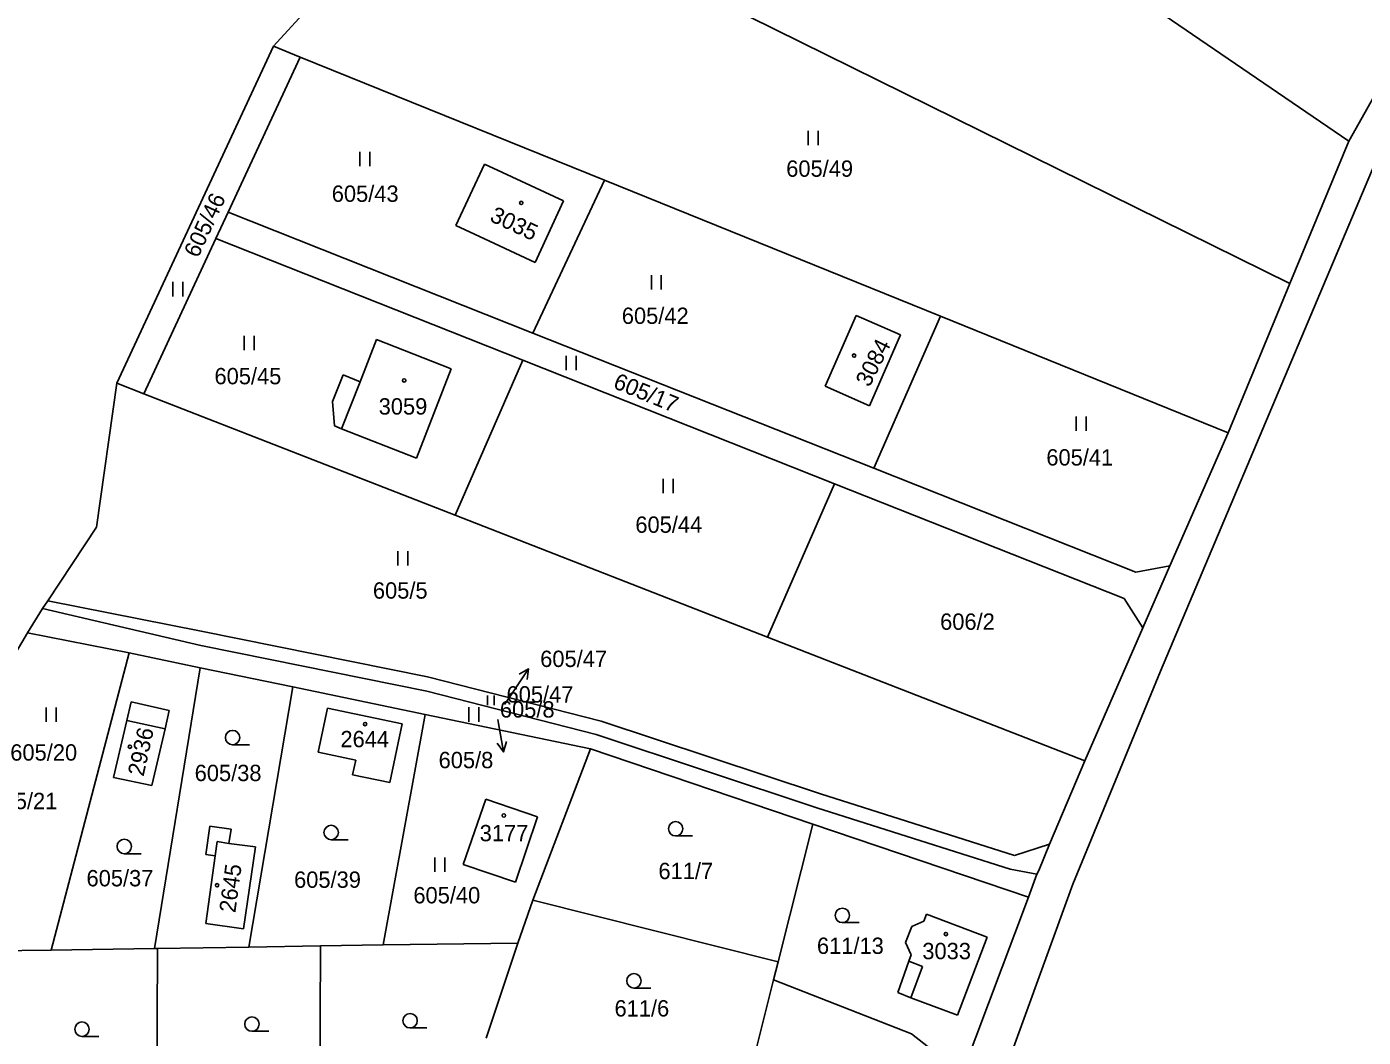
# Model space of a CAD drawing. Extents: x -735249 to -729401, y -1124843 to -1121828.
# Drawn here: x -735150.6 to -735011.6, y -1123709.4 to -1123604.3 of the extents above; entities that cross this region are included whole.
import ezdxf

# ---------------------------------------------------------------- set-up
doc = ezdxf.new("R2010")
doc.units = 0
for name, color, linetype in [('Vrstva 1', 7, 'Continuous'), ('Vrstva 16', 7, 'Continuous'), ('Vrstva 18', 7, 'Continuous'), ('Vrstva 19', 7, 'Continuous'), ('Vrstva 25', 7, 'Continuous'), ('Vrstva 4', 7, 'Continuous')]:
    doc.layers.add(name, color=color, linetype=linetype)

msp = doc.modelspace()

# ---------------------------------------------------------------- linework, layer by layer
at = {"layer": 'Vrstva 1'}
for points in [[(-735087.57, -1123565.38), (-735013.12, -1123616.2)], [(-735124.97, -1123606.35), (-735107.63, -1123587.35)], [(-735107.63, -1123587.35), (-735019.25, -1123631.03)], [(-735013.12, -1123616.2), (-735001.15, -1123594.94)], [(-735141.26, -1123641.4), (-735124.97, -1123606.35)], [(-735124.97, -1123606.35), (-735122.19, -1123607.47)], [(-735122.19, -1123607.47), (-735129.69, -1123623.62)], [(-735122.19, -1123607.47), (-735090.55, -1123620.28)], [(-735019.25, -1123631.03), (-735013.12, -1123616.2)], [(-735010.11, -1123617.82), (-735032.71, -1123671.37)], [(-735105.99, -1123625), (-735103.03, -1123618.6)], [(-735103.03, -1123618.6), (-735101.14, -1123619.48)], [(-735101.14, -1123619.48), (-735094.81, -1123622.43)], [(-735090.55, -1123620.28), (-735097.98, -1123636.19)], [(-735090.55, -1123620.28), (-735055.59, -1123634.44)], [(-735129.69, -1123623.62), (-735130.96, -1123626.34)], [(-735097.98, -1123636.19), (-735129.69, -1123623.62)], [(-735094.81, -1123622.43), (-735097.75, -1123628.84)], [(-735104.08, -1123625.9), (-735105.99, -1123625)], [(-735130.96, -1123626.34), (-735138.47, -1123642.49)], [(-735130.96, -1123626.34), (-735099.04, -1123638.99)], [(-735097.75, -1123628.84), (-735104.08, -1123625.9)], [(-735025.67, -1123646.56), (-735019.25, -1123631.03)], [(-735064.37, -1123634.36), (-735067.57, -1123641.72)], [(-735059.75, -1123636.38), (-735064.37, -1123634.36)], [(-735055.59, -1123634.44), (-735062.51, -1123650.25)], [(-735025.67, -1123646.56), (-735055.59, -1123634.44)], [(-735062.51, -1123650.25), (-735097.98, -1123636.19)], [(-735115.96, -1123641.24), (-735114.25, -1123636.84)], [(-735114.25, -1123636.84), (-735106.49, -1123639.89)], [(-735062.98, -1123643.75), (-735059.75, -1123636.38)], [(-735099.04, -1123638.99), (-735106.08, -1123655.13)], [(-735099.04, -1123638.99), (-735066.6, -1123651.85)], [(-735106.49, -1123639.89), (-735110.09, -1123649.18)], [(-735141.26, -1123641.4), (-735143.38, -1123656.37)], [(-735138.47, -1123642.49), (-735141.26, -1123641.4)], [(-735118.82, -1123643.31), (-735117.71, -1123640.53)], [(-735117.71, -1123640.53), (-735115.96, -1123641.24)], [(-735067.57, -1123641.72), (-735062.98, -1123643.75)], [(-735106.08, -1123655.13), (-735138.47, -1123642.49)], [(-735118.64, -1123645.82), (-735118.82, -1123643.31)], [(-735117.88, -1123646.15), (-735118.64, -1123645.82)], [(-735110.09, -1123649.18), (-735117.88, -1123646.15)], [(-735031.73, -1123660.41), (-735025.67, -1123646.56)], [(-735062.51, -1123650.25), (-735035.28, -1123661.04)], [(-735066.6, -1123651.85), (-735073.57, -1123667.82)], [(-735036.48, -1123663.79), (-735066.6, -1123651.85)], [(-735073.57, -1123667.82), (-735106.08, -1123655.13)], [(-735143.38, -1123656.37), (-735148.45, -1123664.04)], [(-735035.28, -1123661.04), (-735031.73, -1123660.41)], [(-735031.73, -1123660.41), (-735034.53, -1123666.83)], [(-735149.01, -1123664.83), (-735148.45, -1123664.04)], [(-735132.5, -1123667.19), (-735148.45, -1123664.04)], [(-735034.53, -1123666.83), (-735036.48, -1123663.79)], [(-735150.56, -1123667.38), (-735149.01, -1123664.83)], [(-735132.54, -1123668.69), (-735149.01, -1123664.83)], [(-735040.59, -1123680.69), (-735034.53, -1123666.83)], [(-735169.82, -1123700.17), (-735150.56, -1123667.38)], [(-735150.56, -1123667.38), (-735139.98, -1123669.46)], [(-735132.5, -1123667.19), (-735108.94, -1123671.93)], [(-735073.57, -1123667.82), (-735040.59, -1123680.69)], [(-735139.98, -1123669.46), (-735148.11, -1123700.37)], [(-735139.98, -1123669.46), (-735132.6, -1123670.99)], [(-735132.54, -1123668.69), (-735125.31, -1123670.15)], [(-735132.6, -1123670.99), (-735137.35, -1123700.21)], [(-735132.6, -1123670.99), (-735122.97, -1123673)], [(-735125.31, -1123670.15), (-735109.03, -1123673.43)], [(-735108.94, -1123671.93), (-735090.89, -1123676.54)], [(-735032.71, -1123671.37), (-735041.83, -1123693.5)], [(-735122.97, -1123673), (-735127.55, -1123700.06)], [(-735122.97, -1123673), (-735109.18, -1123675.86)], [(-735109.03, -1123673.43), (-735091.42, -1123677.94)], [(-735139.79, -1123674.54), (-735140.24, -1123676.47)], [(-735135.81, -1123675.46), (-735139.79, -1123674.54)], [(-735140.24, -1123676.47), (-735141.63, -1123682.41)], [(-735136.25, -1123677.37), (-735135.81, -1123675.46)], [(-735120.32, -1123679.79), (-735119.35, -1123675.22)], [(-735119.35, -1123675.22), (-735111.59, -1123676.82)], [(-735109.18, -1123675.86), (-735113.56, -1123699.84)], [(-735091.99, -1123679.44), (-735109.18, -1123675.86)], [(-735090.89, -1123676.54), (-735068.09, -1123684.13)], [(-735137.61, -1123683.26), (-735136.25, -1123677.37)], [(-735111.59, -1123676.82), (-735112.86, -1123682.93)], [(-735091.42, -1123677.94), (-735068.45, -1123685.58)], [(-735116.42, -1123680.61), (-735120.32, -1123679.79)], [(-735116.74, -1123682.14), (-735116.42, -1123680.61)], [(-735097.98, -1123695.18), (-735091.99, -1123679.44)], [(-735091.99, -1123679.44), (-735068.87, -1123687.27)], [(-735044.24, -1123689.34), (-735040.59, -1123680.69)], [(-735141.63, -1123682.41), (-735137.61, -1123683.26)], [(-735112.86, -1123682.93), (-735116.74, -1123682.14)], [(-735105.23, -1123691.48), (-735102.87, -1123684.68)], [(-735102.87, -1123684.68), (-735097.52, -1123686.5)], [(-735068.09, -1123684.13), (-735047.9, -1123690.52)], [(-735048.36, -1123691.96), (-735068.45, -1123685.58)], [(-735132.02, -1123690.43), (-735131.61, -1123687.48)], [(-735131.61, -1123687.48), (-735129.39, -1123687.79)], [(-735097.52, -1123686.5), (-735099.81, -1123693.32)], [(-735068.87, -1123687.27), (-735072.48, -1123701.59)], [(-735046.43, -1123694.88), (-735068.87, -1123687.27)], [(-735129.39, -1123687.79), (-735129.6, -1123689.27)], [(-735131.04, -1123690.57), (-735132.02, -1123690.43)], [(-735129.6, -1123689.27), (-735126.84, -1123689.63)], [(-735126.84, -1123689.63), (-735128.08, -1123698.17)], [(-735047.9, -1123690.52), (-735044.24, -1123689.34)], [(-735045.36, -1123692.09), (-735044.24, -1123689.34)], [(-735132.02, -1123697.62), (-735131.04, -1123690.57)], [(-735099.81, -1123693.32), (-735105.23, -1123691.48)], [(-735048.36, -1123691.96), (-735045.57, -1123692.47)], [(-735046.43, -1123694.88), (-735045.57, -1123692.47)], [(-735045.57, -1123692.47), (-735045.36, -1123692.09)], [(-735041.83, -1123693.5), (-735058.27, -1123738.76)], [(-735099.57, -1123699.66), (-735097.98, -1123695.18)], [(-735072.48, -1123701.59), (-735097.98, -1123695.18)], [(-735053.34, -1123713.2), (-735046.43, -1123694.88)], [(-735057.34, -1123697.36), (-735058.58, -1123697.92)], [(-735057.04, -1123696.64), (-735057.34, -1123697.36)], [(-735050.74, -1123699.01), (-735057.04, -1123696.64)], [(-735128.08, -1123698.17), (-735132.02, -1123697.62)], [(-735058.58, -1123697.92), (-735059.24, -1123699.57)], [(-735127.55, -1123700.06), (-735137.04, -1123700.2)], [(-735120.09, -1123699.94), (-735127.55, -1123700.06)], [(-735120.18, -1123722.49), (-735120.09, -1123699.94)], [(-735113.56, -1123699.84), (-735120.09, -1123699.94)], [(-735113.56, -1123699.84), (-735099.57, -1123699.66)], [(-735102.84, -1123709.53), (-735099.57, -1123699.66)], [(-735059.24, -1123699.57), (-735058.65, -1123700.88)], [(-735053.82, -1123707.15), (-735050.74, -1123699.01)], [(-735154.23, -1123700.46), (-735148.11, -1123700.37)], [(-735148.11, -1123700.37), (-735137.35, -1123700.21)], [(-735137.35, -1123700.21), (-735137.04, -1123700.2)], [(-735137.04, -1123700.2), (-735137.13, -1123722.41)], [(-735058.89, -1123701.53), (-735060.02, -1123704.77)], [(-735058.65, -1123700.88), (-735058.89, -1123701.53)], [(-735072.48, -1123701.59), (-735072.95, -1123703.45)], [(-735072.95, -1123703.45), (-735076.16, -1123716.23)], [(-735072.95, -1123703.45), (-735058.62, -1123709.08)], [(-735060.02, -1123704.77), (-735058.67, -1123705.33)], [(-735058.67, -1123705.33), (-735053.82, -1123707.15)], [(-735058.62, -1123709.08), (-735053.34, -1123713.2)]]:
    msp.add_lwpolyline(points, dxfattribs=at)
at = {"layer": 'Vrstva 16'}
for points in [[(-735100.93, -1123674.82), (-735100.11, -1123673.61)], [(-735101.62, -1123676.38), (-735101.55, -1123676.79)]]:
    msp.add_lwpolyline(points, dxfattribs=at)
at = {"layer": 'Vrstva 25'}
for points in [[(-735069.347, -1123616.645), (-735069.347, -1123615.145)], [(-735068.313, -1123616.645), (-735068.313, -1123615.145)], [(-735115.997, -1123618.825), (-735115.997, -1123617.325)], [(-735114.963, -1123618.825), (-735114.963, -1123617.325)], [(-735085.667, -1123631.655), (-735085.667, -1123630.155)], [(-735084.633, -1123631.655), (-735084.633, -1123630.155)], [(-735135.427, -1123632.365), (-735135.427, -1123630.865)], [(-735134.393, -1123632.365), (-735134.393, -1123630.865)], [(-735128.007, -1123637.965), (-735128.007, -1123636.465)], [(-735126.973, -1123637.965), (-735126.973, -1123636.465)], [(-735094.517, -1123640.055), (-735094.517, -1123638.555)], [(-735093.483, -1123640.055), (-735093.483, -1123638.555)], [(-735041.467, -1123646.355), (-735041.467, -1123644.855)], [(-735040.433, -1123646.355), (-735040.433, -1123644.855)], [(-735084.437, -1123652.845), (-735084.437, -1123651.345)], [(-735083.403, -1123652.845), (-735083.403, -1123651.345)], [(-735112.047, -1123660.375), (-735112.047, -1123658.875)], [(-735111.013, -1123660.375), (-735111.013, -1123658.875)], [(-735100.11, -1123673.61), (-735098.429, -1123671.126)], [(-735099.403, -1123671.674), (-735098.429, -1123671.126), (-735098.575, -1123672.235)], [(-735148.627, -1123676.635), (-735148.627, -1123675.135)], [(-735147.593, -1123676.635), (-735147.593, -1123675.135)], [(-735104.637, -1123676.615), (-735104.637, -1123675.115)], [(-735103.603, -1123676.615), (-735103.603, -1123675.115)], [(-735102.696, -1123674.902), (-735102.696, -1123673.897)], [(-735102.003, -1123674.902), (-735102.003, -1123673.897)], [(-735101.55, -1123676.79), (-735101.061, -1123679.749)], [(-735129.23, -1123679.01), (-735127.48, -1123679.01)], [(-735100.731, -1123678.681), (-735101.061, -1123679.749), (-735101.716, -1123678.844)], [(-735118.97, -1123688.89), (-735117.22, -1123688.89)], [(-735083.14, -1123688.5), (-735081.39, -1123688.5)], [(-735140.49, -1123690.34), (-735138.74, -1123690.34)], [(-735108.177, -1123692.225), (-735108.177, -1123690.725)], [(-735107.143, -1123692.225), (-735107.143, -1123690.725)], [(-735065.8, -1123697.51), (-735064.05, -1123697.51)], [(-735087.48, -1123704.32), (-735085.73, -1123704.32)], [(-735110.76, -1123708.47), (-735109.01, -1123708.47)], [(-735144.89, -1123709.35), (-735143.14, -1123709.35)], [(-735127.21, -1123708.82), (-735125.46, -1123708.82)]]:
    msp.add_lwpolyline(points, dxfattribs=at)
for centre, radius in [((-735099.2, -1123622.64), 0.174), ((-735064.58, -1123638.53), 0.175), ((-735111.38, -1123641.1), 0.175), ((-735129.23, -1123678.26), 0.75), ((-735115.45, -1123676.86), 0.175), ((-735139.91, -1123679.21), 0.174), ((-735101.01, -1123686.37), 0.175), ((-735118.97, -1123688.14), 0.75), ((-735083.14, -1123687.75), 0.75), ((-735140.49, -1123689.59), 0.75), ((-735130.84, -1123693.63), 0.174), ((-735065.8, -1123696.76), 0.75), ((-735055.03, -1123698.71), 0.175), ((-735087.48, -1123703.57), 0.75), ((-735110.76, -1123707.72), 0.75), ((-735144.89, -1123708.6), 0.75), ((-735127.21, -1123708.07), 0.75)]:
    msp.add_circle(centre, radius, dxfattribs=at)
at = {"layer": 'Vrstva 4'}
for points in [[(-735117.88, -1123646.15), (-735115.96, -1123641.24)], [(-735140.24, -1123676.47), (-735136.25, -1123677.37)], [(-735131.04, -1123690.57), (-735130.83, -1123689.09)], [(-735130.83, -1123689.09), (-735129.6, -1123689.27)], [(-735058.89, -1123701.53), (-735057.47, -1123702.07)], [(-735057.47, -1123702.07), (-735058.67, -1123705.33)]]:
    msp.add_lwpolyline(points, dxfattribs=at)

# ---------------------------------------------------------------- texts
at = {"layer": 'Vrstva 16'}
for s, p in [('605/47', (-735097.23, -1123670.92)), ('605/8', (-735107.796, -1123681.45)), ('605/21', (-735154.41, -1123685.71))]:
    msp.add_text(s, height=1.7, dxfattribs=at).set_placement(p)
at = {"layer": 'Vrstva 18'}
for s, p in [('605/49', (-735071.638, -1123619.92)), ('605/43', (-735118.91, -1123622.53)), ('605/42', (-735088.74, -1123635.23)), ('605/45', (-735131.11, -1123641.51)), ('605/41', (-735044.58, -1123649.96)), ('605/44', (-735087.33, -1123656.96)), ('605/5', (-735114.63, -1123663.81)), ('606/2', (-735055.63, -1123667.05)), ('605/47', (-735100.73, -1123674.62)), ('605/8', (-735101.42, -1123676.18)), ('605/20', (-735152.35, -1123680.66)), ('605/38', (-735133.17, -1123682.79)), ('611/7', (-735084.93, -1123692.99)), ('605/37', (-735144.42, -1123693.74)), ('605/39', (-735122.83, -1123693.89)), ('605/40', (-735110.42, -1123695.51)), ('611/13', (-735068.44, -1123700.77)), ('611/6', (-735089.5, -1123707.28))]:
    msp.add_text(s, height=1.7, dxfattribs=at).set_placement(p)
for s, rotation, p in [('605/46', 65.20052, (-735132.817, -1123628.445)), ('605/17', 337.70269, (-735089.74, -1123641.861))]:
    msp.add_text(s, height=1.7, rotation=rotation, dxfattribs=at).set_placement(p)
at = {"layer": 'Vrstva 19'}
for s, rotation, p in [('3035', 335.00266, (-735102.575, -1123624.484)), ('3084', 63.40051, (-735062.979, -1123641.882)), ('2936', 77.60062, (-735138.492, -1123682.372)), ('2645', 82.40066, (-735128.941, -1123696.546))]:
    msp.add_text(s, height=1.7, rotation=rotation, dxfattribs=at).set_placement(p)
for s, p in [('3059', (-735114.03, -1123644.66)), ('2644', (-735118.01, -1123679.27)), ('3177', (-735103.523, -1123689.05)), ('3033', (-735057.48, -1123701.32))]:
    msp.add_text(s, height=1.7, dxfattribs=at).set_placement(p)

doc.saveas('drawing.dxf')
